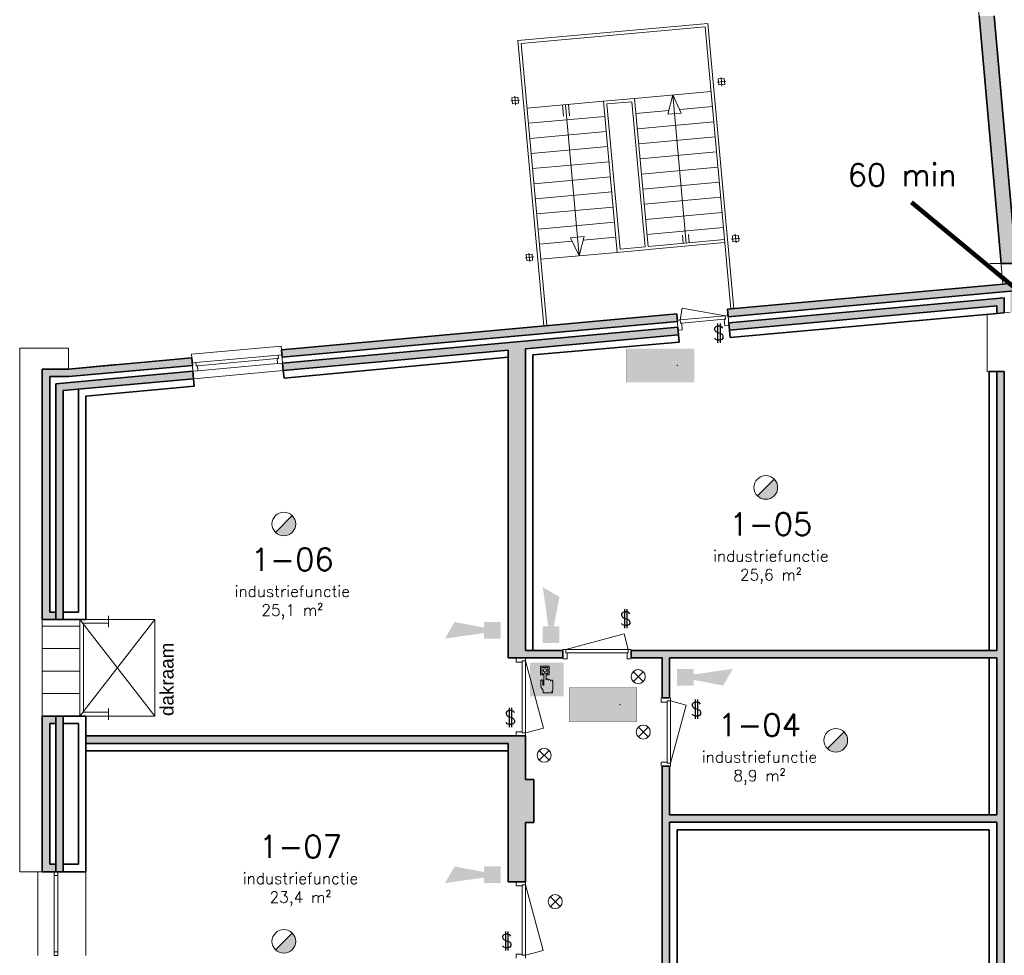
# Model space of a CAD drawing. Header units: millimetres. Extents: x -13022 to 1371524, y -38729 to 632593.
# Tile 287 of 381: x 636100 to 649218, y 592431 to 604903. Entities that reach past the tile are written whole.
import ezdxf

# ---------------------------------------------------------------- set-up
doc = ezdxf.new("R2010")
doc.units = ezdxf.units.MM
doc.header["$LTSCALE"] = 35
doc.linetypes.add('AI9-LType1', pattern=[1.69333, 0.846665, -0.846665])
for name, color, linetype, lineweight in [('A LIJN 1', 1, 'Continuous', 20), ('A LIJN 2', 2, 'Continuous', 35), ('A LIJN 5', 5, 'Continuous', 13), ('A LIJN 9', 252, 'Continuous', 18), ('A OPMER', 10, 'Continuous', 50), ('Al65----_beveiliging-inst', 92, 'Continuous', 9), ('B95 tekst', 7, 'Continuous', 25), ('brandveiligheid voorzieningen', 10, 'Continuous', 9)]:
    doc.layers.add(name, color=color, linetype=linetype, lineweight=lineweight)
doc.styles.add('Algemeen', font='simplex.shx', dxfattribs={"height": 2.5})
doc.styles.add('Arial5', font='arial.ttf', dxfattribs={"height": 0.25})

# ---------------------------------------------------------------- blocks, each defined once
blk = doc.blocks.new('Nevenindicator')
at = {"layer": 'Al65----_beveiliging-inst', "color": 92, "ltscale": 0.7}
for p, q in [((159.19, -81.94), (161.37, -79.75)), ((159.19, -79.75), (161.37, -81.94))]:
    blk.add_line(p, q, dxfattribs=at)
blk.add_circle((160.28, -80.84), 1.55, dxfattribs=at)
blk = doc.blocks.new('Brandmelder')
at = {"layer": 'brandveiligheid voorzieningen'}
blk.add_hatch(color=256, dxfattribs=at).paths.add_polyline_path([(76.62, -89.8, 0.198912), (75.85, -87.94), (72.13, -91.66, 0.668179)])
blk.add_line((72.13, -91.66), (75.85, -87.94), dxfattribs=at)
blk.add_circle((73.99, -89.8), 2.63, dxfattribs=at)
blk = doc.blocks.new('Signaalgever (akoestisch)')
at = {"layer": 'Al65----_beveiliging-inst', "color": 10, "linetype": 'Continuous'}
for points in [[(3.71, 0), (3.71, 3.71), (0, 0), (0, 3.71)], [(10.23, 0), (12.38, 3.71), (3.71, 1.24), (3.71, 2.48)]]:
    blk.add_solid(points, dxfattribs=at)
blk = doc.blocks.new('Panieksluiting')
at = {"layer": 'brandveiligheid voorzieningen', "lineweight": 0, "style": 'Algemeen'}
blk.add_text('$', height=3.09, dxfattribs=at).set_placement((158.43, -91.61))
blk = doc.blocks.new('Vluchtrichting rechtdoor of naar beneden')
at = {"layer": 'Al65----_beveiliging-inst', "linetype": 'Continuous', "true_color": 0xffffff}
h = blk.add_hatch(color=7, dxfattribs=at)
edge = h.paths.add_edge_path()
edge.add_arc((-2.1449, 5.962), 0.7575, 92.128042, 178.185477)
edge.add_arc((-2.1628, 5.9872), 0.7392, 180.090101, 191.562583)
edge.add_line((-2.887, 5.839), (-4.652, 5.839))
edge.add_line((-4.652, 5.839), (-5.698, 4.787))
edge.add_line((-5.698, 4.787), (-5.285, 4.372))
edge.add_line((-5.285, 4.372), (-4.41, 5.253))
edge.add_line((-4.41, 5.253), (-3.544, 5.253))
edge.add_line((-3.544, 5.253), (-5.527, 3.346))
edge.add_line((-5.527, 3.346), (-6.694, 3.346))
edge.add_line((-6.694, 3.346), (-6.694, 2.613))
edge.add_line((-6.694, 2.613), (-4.496, 2.613))
edge.add_line((-4.496, 2.613), (-4.136, 2.974))
edge.add_line((-4.136, 2.974), (-3.193, 2.026))
edge.add_line((-3.193, 2.026), (-3.193, 0.852))
edge.add_line((-3.193, 0.852), (-2.464, 0.852))
edge.add_line((-2.464, 0.852), (-2.464, 2.33))
edge.add_line((-2.464, 2.33), (-3.621, 3.493))
edge.add_line((-3.621, 3.493), (-3.192, 3.923))
edge.add_line((-3.192, 3.923), (-2.428, 3.154))
edge.add_line((-2.428, 3.154), (-2.033, 3.552))
edge.add_line((-2.033, 3.552), (-2.797, 4.321))
edge.add_line((-2.797, 4.321), (-2.317, 4.803))
edge.add_line((-2.317, 4.803), (-2.317, 5.267))
edge.add_line((-2.317, 5.267), (-2.173, 5.253))
edge.add_arc((-2.2013, 6.0112), 0.7587, 272.13837, 358.096609)
edge.add_arc((-2.2036, 5.9585), 0.7611, 2.072152, 87.692869)
for points in [[(1.1805, 2.889), (1.1805, 5.804), (0.5775, 5.804), (0.5775, 2.889), (-0.571, 2.889), (0.879, 1.421), (2.334, 2.889)], [(3.808, 1.106), (6.433, 1.106), (6.433, 6.344), (3.808, 6.344)]]:
    blk.add_hatch(color=7, dxfattribs=at).paths.add_polyline_path(points)
at = {"layer": 'Al65----_beveiliging-inst', "color": 7, "true_color": 0xffffff, "const_width": 0.05}
blk.add_lwpolyline([(-7.5, 0), (7.5, 0), (7.5, 7.5), (-7.5, 7.5)], close=True, dxfattribs=at)
at = {"layer": 'Al65----_beveiliging-inst', "color": 255}
blk.add_point((3.75, 3.75), dxfattribs=at)
at = {"layer": 'Al65----_beveiliging-inst', "color": 7, "true_color": 0xffffff}
blk.add_solid([(-7.5, 0), (7.5, 0), (-7.5, 7.5), (7.5, 7.5)], dxfattribs=at)
at = {"layer": 'Al65----_beveiliging-inst', "color": 92}
blk.add_solid([(-7.25, 0.25), (7.25, 0.25), (-7.25, 7.25), (7.25, 7.25)], dxfattribs=at)
blk = doc.blocks.new('Noodontgrendeling deur')
at = {"layer": 'brandveiligheid voorzieningen', "true_color": 0xffffff}
h = blk.add_hatch(color=7, dxfattribs=at)
h.paths.add_polyline_path([(-1.3623, 6.704), (-1.3623, 4.818), (-0.8616, 4.818), (-0.8616, 5.105), (-1.0867, 5.105), (-1.0867, 6.416), (0.2412, 6.416), (0.2412, 5.105), (0.0423, 5.105), (0.0423, 4.818), (0.5292, 4.818), (0.5292, 6.704)])
edge = h.paths.add_edge_path()
edge.add_line((-0.7744, 0.795), (1.2172, 0.795))
edge.add_arc((1.1848, 0.9151), 0.1244, 285.097845, 344.573813)
edge.add_arc((1.1955, 0.8747), 0.1095, 3.814851, 78.556999)
edge.add_arc((1.2155, 1.0811), 0.0991, 186.406081, 271.011898, ccw=False)
edge.add_arc((0.8951, 1.4295), 0.4225, 301.679206, 358.707701)
edge.add_line((1.3175, 1.42), (1.3175, 3.356))
edge.add_arc((1.0815, 3.3696), 0.2364, 356.700991, 450.505791)
edge.add_arc((1.0751, 3.3423), 0.2637, 89.061593, 168.70314)
edge.add_line((0.8165, 3.394), (0.8165, 3.518))
edge.add_arc((0.5556, 3.5071), 0.2611, 2.39047, 87.792584)
edge.add_arc((0.5705, 3.5064), 0.2616, 91.041001, 151.564737)
edge.add_line((0.3404, 3.631), (0.3404, 3.643))
edge.add_arc((0.0798, 3.6324), 0.2608, 2.337798, 87.799547)
edge.add_arc((0.0991, 3.6332), 0.26, 92.052962, 177.832561)
edge.add_line((-0.1607, 3.643), (-0.1607, 4.967))
edge.add_arc((-0.411, 4.968), 0.2503, 359.76141, 447.144807)
edge.add_arc((-0.3888, 4.9577), 0.2605, 92.124608, 177.943914)
edge.add_line((-0.6492, 4.967), (-0.6492, 2.557))
edge.add_arc((-0.7221, 2.5577), 0.0729, 299.050174, 359.424387, ccw=False)
edge.add_line((-0.6867, 2.494), (-0.7618, 2.457))
edge.add_line((-0.7618, 2.457), (-0.7868, 2.457))
edge.add_line((-0.7868, 2.457), (-0.8745, 2.569))
edge.add_line((-0.8745, 2.569), (-0.8745, 3.419))
edge.add_arc((-1.0861, 3.4433), 0.213, 353.435435, 446.970057)
edge.add_arc((-1.078, 3.4209), 0.2351, 89.220046, 180.466534)
edge.add_line((-1.3131, 3.419), (-1.3131, 2.282))
edge.add_line((-1.3131, 2.282), (-1.3131, 2.219))
edge.add_arc((0.9801, 3.0528), 2.4401, 199.980806, 224.025181)
edge.add_arc((-28.5646, 4.7292), 27.994, 352.668719, 353.081248, ccw=False)
edge.add_arc((-0.073, 1.0253), 0.7382, 169.723152, 198.178085)
edge = h.paths.add_edge_path(flags=17)
edge.add_arc((-0.4353, 5.7799), 0.3921, 271.833261, 357.970029)
edge.add_arc((-0.4345, 5.7425), 0.3917, 3.443844, 88.288775)
edge.add_arc((-0.4184, 5.7498), 0.3842, 90.654144, 177.583048)
edge.add_arc((-0.4087, 5.7816), 0.3939, 182.273303, 267.953611)
at = {"layer": 'Al65----_beveiliging-inst', "color": 7, "true_color": 0xffffff}
blk.add_solid([(-3.75, 0), (3.75, 0), (-3.75, 7.5), (3.75, 7.5)], dxfattribs=at)
at = {"layer": 'Al65----_beveiliging-inst', "color": 92, "lineweight": 18}
blk.add_solid([(-3.5, 0.25), (3.5, 0.25), (-3.5, 7.25), (3.5, 7.25)], dxfattribs=at)
at = {"layer": 'brandveiligheid voorzieningen', "color": 7, "true_color": 0xffffff}
for points in [[(-1.3623, 6.704), (-1.3623, 4.818)], [(0.5292, 6.704), (-1.3623, 6.704)], [(0.5292, 4.818), (0.5292, 6.704)], [(-1.3623, 4.818), (-0.8616, 4.818)], [(-1.0867, 5.105), (-1.0867, 6.416)], [(-1.0867, 6.416), (0.2412, 6.416)], [(-0.8616, 5.105), (-1.0867, 5.105)], [(-0.8616, 4.818), (-0.8616, 5.105)], [(-0.6492, 4.967), (-0.6492, 2.557)], [(-0.1607, 3.643), (-0.1607, 4.967)], [(0.2412, 5.105), (0.0423, 5.105)], [(0.0423, 5.105), (0.0423, 4.818)], [(0.0423, 4.818), (0.5292, 4.818)], [(0.2412, 6.416), (0.2412, 5.105)], [(-1.3131, 3.419), (-1.3131, 2.282)], [(-1.3131, 2.282), (-1.3131, 2.219)], [(-0.8745, 2.569), (-0.8745, 3.419)], [(-0.7868, 2.457), (-0.8745, 2.569)], [(-0.7618, 2.457), (-0.7868, 2.457)], [(-0.6867, 2.494), (-0.7618, 2.457)], [(0.3404, 3.631), (0.3404, 3.643)], [(0.8165, 3.394), (0.8165, 3.518)], [(1.3175, 1.42), (1.3175, 3.356)], [(-0.7744, 0.795), (1.2172, 0.795)]]:
    blk.add_lwpolyline(points, dxfattribs=at)
for points in [[(-0.8023, 5.766, -0.3986), (-0.4228, 6.134)], [(-0.4228, 5.388, -0.3923), (-0.8023, 5.766)], [(-0.3985, 5.218, 0.393), (-0.6492, 4.967)], [(-0.4228, 6.134, -0.3881), (-0.0435, 5.766)], [(-0.0435, 5.766, -0.3946), (-0.4228, 5.388)], [(-0.1607, 4.967, 0.4009), (-0.3985, 5.218)], [(-1.0748, 3.656, 0.4206), (-1.3131, 3.419)], [(-1.3131, 2.219, 0.1053), (-0.7744, 1.357)], [(-0.8745, 3.419, 0.4324), (-1.0748, 3.656)], [(-0.6492, 2.557, -0.2697), (-0.6867, 2.494)], [(0.0898, 3.893, 0.3928), (-0.1607, 3.643)], [(0.3404, 3.643, 0.3912), (0.0898, 3.893)], [(0.5657, 3.768, 0.2704), (0.3404, 3.631)], [(0.8165, 3.518, 0.3909), (0.5657, 3.768)], [(1.0794, 3.606, 0.3622), (0.8165, 3.394)], [(1.3175, 3.356, 0.4338), (1.0794, 3.606)], [(-0.7994, 1.157, 0.1248), (-0.7744, 0.795)], [(-0.7744, 1.357, -0.0018), (-0.7994, 1.157)], [(1.117, 1.07, 0.2541), (1.3175, 1.42)], [(1.2172, 0.982, -0.3869), (1.117, 1.07)], [(1.3047, 0.882, 0.3382), (1.2172, 0.982)], [(1.2172, 0.795, 0.2655), (1.3047, 0.882)]]:
    blk.add_lwpolyline(points, format="xyb", dxfattribs=at)
blk.add_point((0, 3.75), dxfattribs=at)

msp = doc.modelspace()

# ---------------------------------------------------------------- hatches: boundary and pattern name
at = {"layer": 'A LIJN 9', "ltscale": 0.1}
h = msp.add_hatch(color=256, dxfattribs=at)
h.dxf.hatch_style = 1
h.paths.add_polyline_path([(649084.187, 604952.852), (648883.409, 604952.852), (649174.766, 601652.849), (649375.544, 601652.849)])
h = msp.add_hatch(color=256, dxfattribs=at)
h.dxf.hatch_style = 1
h.paths.add_polyline_path([(649398.37, 601293.907), (649398.37, 601394.319), (645530.612, 601043.107), (645539.655, 600943.525)])
h.paths.add_polyline_path([(649398.37, 601293.907), (649298.37, 601284.826), (649298.37, 601003.597), (649398.37, 601012.678)], flags=17)
h = msp.add_hatch(color=256, dxfattribs=at)
h.dxf.hatch_style = 1
h.paths.add_polyline_path([(649118.37, 601087.667), (649118.37, 600987.255), (649218.37, 600996.334), (649218.37, 601197.16), (645546.301, 600863.748), (645555.344, 600764.158)])
h = msp.add_hatch(color=256, dxfattribs=at)
h.dxf.hatch_style = 1
h.paths.add_polyline_path([(644862.445, 600882.028), (644853.402, 600981.611), (639586.833, 600503.37), (639595.876, 600403.787)])
h = msp.add_hatch(color=256, dxfattribs=at)
h.dxf.hatch_style = 1
h.paths.add_polyline_path([(644878.134, 600702.67), (644869.091, 600802.261), (639603.111, 600324.098), (639612.154, 600224.508), (642608.369, 600496.57), (642608.369, 596395.862), (642838.368, 596395.862), (643338.362, 596395.862), (643338.362, 596495.863), (642838.368, 596495.863), (642838.368, 600517.456)])
h = msp.add_hatch(color=256, dxfattribs=at)
h.dxf.hatch_style = 1
h.paths.add_polyline_path([(638400.794, 600295.255), (638391.751, 600394.845), (636749.942, 600245.767), (636399.945, 600245.767), (636399.945, 596906.848), (636579.949, 596906.848), (636579.949, 597006.849), (636499.946, 597006.849), (636499.946, 600145.767), (636754.48, 600145.767)])
h = msp.add_hatch(color=256, dxfattribs=at)
h.dxf.hatch_style = 1
h.paths.add_polyline_path([(638417.07, 600115.997), (638408.028, 600215.587), (636579.949, 600049.604), (636579.949, 596906.848), (636679.949, 596906.848), (636679.949, 599958.272)])
h = msp.add_hatch(color=256, dxfattribs=at)
h.dxf.hatch_style = 1
h.paths.add_polyline_path([(649218.37, 600212.175), (649118.371, 600212.175), (649118.371, 596495.863), (644248.37, 596495.863), (644248.37, 596395.862), (644658.37, 596395.862), (644658.37, 595862.615), (644758.37, 595862.615), (644758.37, 596395.862), (649118.37, 596395.862), (649118.371, 594305.862), (644758.37, 594305.862), (644758.37, 594952.608), (644658.37, 594952.608), (644658.37, 589268.865), (644758.369, 589268.865), (644758.37, 594205.862), (644858.37, 594205.862), (649018.371, 594205.862), (649118.371, 594205.862), (649118.369, 590678.861), (649218.37, 590678.861)])
h = msp.add_hatch(color=256, dxfattribs=at)
h.dxf.hatch_style = 1
h.paths.add_polyline_path([(636579.949, 595620.849), (636399.945, 595620.849), (636399.945, 593544.939), (636579.949, 593544.939), (636579.949, 593644.939), (636499.946, 593644.939), (636499.946, 595520.849), (636579.949, 595520.849)])
h.paths.add_polyline_path([(636679.949, 595620.884), (636579.949, 595620.884), (636579.949, 595520.849), (636579.949, 593544.939), (636679.949, 593544.939)])
h = msp.add_hatch(color=256, dxfattribs=at)
h.dxf.hatch_style = 1
h.paths.add_polyline_path([(642838.368, 595355.85), (642608.369, 595355.85), (642608.369, 595355.852), (636983.369, 595355.85), (636983.369, 595255.849), (642608.369, 595255.849), (642608.369, 593412.864), (642838.368, 593412.864), (642838.368, 594203.863), (642948.369, 594203.863), (642948.369, 594773.862), (642838.368, 594773.862)])

# ---------------------------------------------------------------- linework, layer by layer
at = {"layer": 'A LIJN 1', "linetype": 'Continuous'}
for p, q in [((649199.145, 601376.729), (647802.955, 617190.412)), ((645444.443, 604133.846), (645454.907, 604018.592)), ((645391.524, 604070.878), (645506.961, 604081.359)), ((642695.75, 603884.265), (642706.216, 603769.012)), ((644292.623, 603852.83, 15000.001), (645310.942, 603945.207, 15000.001)), ((644801.78, 603899.022, 15000.001), (644733.739, 603641.809, 15000.001)), ((644914.978, 603658.277, 15000.001), (644801.78, 603899.022, 15000.001)), ((644980.886, 601924.917, 15000.001), (644801.78, 603899.019, 15000.001)), ((642642.832, 603821.298), (642758.269, 603831.779)), ((643879.17, 603815.328, 15000.001), (642860.851, 603722.947, 15000.001)), ((643330.173, 603765.525, 15000.001), (643343.728, 603616.142, 15000.001)), ((643370.013, 603769.138, 15000.001), (643552.728, 601754.993, 15000.001)), ((643423.401, 603623.365, 15000.001), (643409.847, 603772.752, 15000.001)), ((644893.38, 603704.212, 15000.001), (645329.21, 603743.814, 15000.001)), ((643897.513, 603614.065, 15000.001), (642879.207, 603521.541, 15000.001)), ((644310.907, 603651.285, 15000.001), (644746.722, 603690.885, 15000.001)), ((644733.739, 603641.809, 15000.001), (644914.978, 603658.277, 15000.001)), ((645347.544, 603542.423, 15000.001), (644329.241, 603449.893, 15000.001)), ((642897.394, 603320.115, 15000.001), (643915.703, 603412.643, 15000.001)), ((645365.814, 603341.026, 15000.001), (644347.511, 603248.496, 15000.001)), ((642915.666, 603118.698, 15000.001), (643933.975, 603211.225, 15000.001)), ((644365.847, 603047.09), (645384.101, 603139.629)), ((642933.939, 602917.28, 15000.001), (643952.248, 603009.807, 15000.001)), ((644384.116, 602845.71), (645402.459, 602938.238)), ((643970.518, 602808.385, 15000.001), (642952.21, 602715.862, 15000.001)), ((644402.364, 602644.311), (645420.707, 602736.841)), ((642970.482, 602514.444, 15000.001), (643988.789, 602606.971, 15000.001)), ((644420.651, 602442.916), (645438.993, 602535.446)), ((644007.063, 602405.553, 15000.001), (642988.754, 602313.026, 15000.001)), ((644438.938, 602241.519), (645457.281, 602334.049)), ((643007.024, 602111.608, 15000.001), (644025.334, 602204.135, 15000.001)), ((643620.765, 602012.206, 15000.001), (643439.527, 601995.738, 15000.001)), ((643552.727, 601754.995, 15000.001), (643620.765, 602012.206, 15000.001)), ((644457.207, 602040.124), (645475.55, 602132.652)), ((644931.113, 602030.853, 15000.001), (644941.051, 601921.298, 15000.001)), ((645020.723, 601928.537, 15000.001), (645010.785, 602038.082, 15000.001)), ((645634.341, 602042.449), (645644.806, 601927.196)), ((643025.296, 601910.19, 15000.001), (643461.132, 601949.792, 15000.001)), ((643439.527, 601995.738, 15000.001), (643552.729, 601754.993, 15000.001)), ((643607.779, 601963.117, 15000.001), (644043.607, 602002.717, 15000.001)), ((645581.422, 601979.482), (645696.86, 601989.963)), ((642885.649, 601792.869), (642896.114, 601677.616)), ((644061.88, 601801.256, 15000.001), (643043.57, 601708.732, 15000.001)), ((642832.73, 601729.902), (642948.168, 601740.383)), ((690515.33, 601652.849), (649023.473, 601652.849)), ((636749.95, 600523), (636099.95, 600523)), ((636099.95, 600523), (636099.95, 593544.939)), ((636749.95, 600523), (636749.95, 600245.767)), ((636399.945, 595620.884), (636399.945, 596906.848)), ((636099.95, 593544.939), (636399.945, 593544.853))]:
    msp.add_line(p, q, dxfattribs=at)
for points, invisible_edges in [([(645232.472, 604809.526, 15000.001), (642739.1, 604623.288, 15000.001), (645268.693, 604852.975, 15000.001)], 13), ([(645232.472, 604809.526, 15000.001), (642782.55, 604587.064, 15000.001), (642739.1, 604623.288, 15000.001)], 14), ([(645232.472, 604809.526, 15000.001), (645268.693, 604852.975, 15000.001), (645613.947, 601050.683, 15000.001)], 13), ([(645232.472, 604809.526, 15000.001), (645613.947, 601050.683, 15000.001), (645574.109, 601047.063, 15000.001)], 1), ([(642739.1, 604623.288, 15000.001), (642782.55, 604587.064, 15000.001), (643084.022, 600820.939, 15000.001)], 3), ([(642782.55, 604587.064, 15000.001), (643123.873, 600824.407, 15000.001), (643084.022, 600820.939, 15000.001)], 12), ([(644292.622, 603852.834), (643879.17, 603815.328), (644256.398, 603809.381)], 14), ([(644471.852, 601878.665), (644292.622, 603852.834), (644256.398, 603809.381)], 14), ([(643922.623, 603779.102), (644256.398, 603809.381), (643879.17, 603815.328)], 14), ([(643922.623, 603779.102), (643879.17, 603815.328), (644098.104, 601844.707)], 3), ([(643879.17, 603815.328), (644061.88, 601801.256), (644098.104, 601844.707)], 14), ([(644256.398, 603809.381), (644432.023, 601874.9), (644471.852, 601878.665)], 14), ([(644101.718, 601804.87), (644432.01, 601875.045), (644098.104, 601844.707)], 13), ([(644432.023, 601874.9), (644432.01, 601875.045), (644435.629, 601835.212)], 14), ([(644435.629, 601835.212), (644475.468, 601838.832), (644471.852, 601878.665)], 14), ([(644475.468, 601838.832), (645490.197, 601971.195), (644471.852, 601878.665)], 13), ([(644475.468, 601838.832), (645493.81, 601931.362), (645490.197, 601971.195)], 12), ([(644101.718, 601804.87), (644098.104, 601844.707), (644061.88, 601801.256)], 3), ([(644101.718, 601804.87), (644435.629, 601835.21), (644435.629, 601835.212)], 12)]:
    msp.add_3dface(points, dxfattribs=dict(at, invisible_edges=invisible_edges))
for points in [[(645406.227, 604112.378), (645485.899, 604119.611), (645493.133, 604039.939), (645413.461, 604032.705)], [(642657.536, 603862.798), (642737.207, 603870.031), (642744.441, 603790.359), (642664.769, 603783.124)], [(645596.126, 602020.982), (645675.798, 602028.215), (645683.032, 601948.543), (645603.36, 601941.308)], [(642847.434, 601771.402), (642927.106, 601778.634), (642934.339, 601698.963), (642854.668, 601691.728)]]:
    msp.add_3dface(points, dxfattribs=at)
at = {"layer": 'A LIJN 2'}
for p, q in [((648883.409, 604952.852), (649174.766, 601652.849)), ((649084.187, 604952.852), (649375.544, 601652.849)), ((645530.612, 601043.107), (649398.37, 601394.319)), ((645539.655, 600943.525), (649398.37, 601293.907)), ((645546.301, 600863.748), (649218.377, 601197.16)), ((645555.344, 600764.158), (649118.37, 601087.667)), ((649118.37, 601087.667), (649118.37, 600987.255)), ((649218.37, 601197.168), (649218.37, 600996.334)), ((639586.833, 600503.37), (644853.402, 600981.611)), ((644862.445, 600882.028), (644853.402, 600981.611)), ((645539.655, 600943.525), (645530.612, 601043.107)), ((645564.387, 600664.567), (649118.37, 600987.256)), ((649118.37, 600987.255), (649218.37, 600996.334)), ((639595.876, 600403.787), (644862.445, 600882.028)), ((645555.344, 600764.158), (645546.301, 600863.748)), ((639603.111, 600324.098), (644869.091, 600802.261)), ((642838.368, 600517.456), (644878.134, 600702.67)), ((644878.134, 600702.67), (644869.091, 600802.261)), ((644878.134, 600702.67), (644886.736, 600603.042)), ((645555.344, 600764.158), (645564.387, 600664.567)), ((642938.369, 600434.793), (644886.736, 600603.042)), ((639595.876, 600403.787), (639586.833, 600503.37)), ((639612.154, 600224.508), (642608.369, 600496.57)), ((642608.369, 596395.862), (642608.369, 600496.57)), ((642838.368, 596495.863), (642838.368, 600517.456)), ((642938.369, 596495.864), (642938.369, 600435.197)), ((638391.751, 600394.845), (636749.942, 600245.767)), ((636749.95, 600245.767), (637399.949, 600304.788)), ((638391.751, 600394.845), (638400.794, 600295.255)), ((639612.154, 600224.508), (639603.111, 600324.098)), ((639621.496, 600124.944), (642608.369, 600405.205)), ((636399.945, 600245.767), (636399.945, 596906.848)), ((636749.942, 600245.767), (636399.945, 600245.767)), ((636579.949, 600049.604), (638408.028, 600215.587)), ((638400.794, 600295.255), (636754.48, 600145.767)), ((638417.07, 600115.997), (638408.028, 600215.587)), ((639612.154, 600224.508), (639621.496, 600124.944)), ((649018.371, 600212.175), (649018.371, 596495.863)), ((649118.371, 600212.175), (649018.371, 600212.175)), ((649118.371, 600212.175), (649218.37, 600212.175)), ((649118.371, 600212.175), (649118.371, 596495.863)), ((649218.37, 600212.175), (649218.37, 590678.861)), ((636499.946, 600145.767), (636499.946, 597006.849)), ((636754.48, 600145.767), (636499.946, 600145.767)), ((636579.949, 596906.848), (636579.949, 600049.604)), ((636679.949, 599958.272), (638417.07, 600115.997)), ((638426.113, 600016.406), (638417.07, 600115.997)), ((636679.949, 596906.848), (636679.949, 599958.272)), ((636883.369, 597006.849), (636883.369, 599976.743)), ((636983.369, 599885.412), (638426.113, 600016.406)), ((636983.369, 596906.848), (636983.369, 599885.412)), ((636399.945, 596906.848), (636579.949, 596906.848)), ((636499.946, 597006.849), (636579.949, 597006.849)), ((636679.949, 596906.848), (636579.949, 596906.848)), ((636679.949, 597006.849), (636883.369, 597006.849)), ((636679.949, 596906.848), (636983.369, 596906.848)), ((642838.368, 596495.863), (643338.362, 596495.863)), ((643338.362, 596395.862), (643338.362, 596495.863)), ((644248.37, 596495.863), (649118.371, 596495.863)), ((644248.37, 596395.862), (644248.37, 596495.863)), ((642608.369, 596395.862), (642838.368, 596395.862)), ((642838.368, 596395.862), (643338.362, 596395.862)), ((644248.37, 596395.862), (644658.37, 596395.862)), ((644658.37, 596395.862), (644658.37, 595862.615)), ((644758.37, 596395.862), (649118.371, 596395.862)), ((644758.37, 596395.862), (644758.37, 595862.615)), ((649018.37, 596395.862), (649018.371, 594305.862)), ((649118.37, 596395.862), (649118.371, 594305.862)), ((644758.37, 595862.615), (644658.37, 595862.615)), ((636399.945, 595620.884), (636899.947, 595620.884)), ((636399.945, 595620.849), (636579.949, 595620.849)), ((636399.945, 593544.939), (636399.945, 595620.849)), ((636579.949, 593544.939), (636579.949, 595620.884)), ((636679.949, 595620.884), (636579.949, 595620.884)), ((636983.369, 595620.884), (636679.949, 595620.884)), ((636679.949, 593544.939), (636679.949, 595620.884)), ((636983.369, 593544.939), (636983.369, 595620.884)), ((636499.946, 595520.849), (636579.949, 595520.849)), ((636499.946, 593644.939), (636499.946, 595520.849)), ((636883.369, 595520.883), (636679.949, 595520.883)), ((636883.369, 593644.939), (636883.369, 595520.883)), ((642608.369, 595355.852), (636983.369, 595355.85)), ((642608.369, 595355.85), (642838.368, 595355.85)), ((642838.368, 594773.862), (642838.368, 595355.85)), ((642608.369, 595255.849), (636983.369, 595255.849)), ((636983.369, 595255.849), (642608.369, 595255.849)), ((642608.369, 593412.864), (642608.369, 595255.849)), ((636983.369, 595155.849), (642608.369, 595155.849)), ((644658.37, 589268.865), (644658.37, 594952.608)), ((644758.37, 594952.608), (644658.37, 594952.608)), ((644758.37, 594305.862), (644758.37, 594952.608)), ((642948.369, 594773.862), (642838.368, 594773.862)), ((642948.369, 594203.863), (642948.369, 594773.862)), ((644758.37, 594305.862), (649118.371, 594305.862)), ((642838.368, 593412.864), (642838.368, 594203.863)), ((642948.369, 594203.863), (642838.368, 594203.863)), ((644758.369, 589268.861), (644758.37, 594205.862)), ((644758.37, 594205.862), (644858.37, 594205.862)), ((644858.369, 594205.862), (649018.371, 594205.862)), ((649118.371, 594205.862), (649018.371, 594205.862)), ((649118.371, 594205.862), (649118.369, 590678.861)), ((644858.369, 589268.861), (644858.37, 594105.861)), ((644858.369, 594105.861), (649018.371, 594105.861)), ((649018.369, 590678.861), (649018.371, 594105.861)), ((636579.949, 593644.939), (636499.946, 593644.939)), ((636679.949, 593644.939), (636883.369, 593644.939)), ((636579.949, 593544.939), (636399.945, 593544.939)), ((636679.949, 593544.939), (636579.949, 593544.939)), ((636679.949, 593544.939), (636983.369, 593544.939)), ((642608.369, 593412.864), (642838.368, 593412.864))]:
    msp.add_line(p, q, dxfattribs=at)
at = {"layer": 'A LIJN 2', "ltscale": 0.1}
msp.add_line((649174.766, 601652.849), (649375.544, 601652.849), dxfattribs=at)
at = {"layer": 'A LIJN 5', "linetype": 'Continuous'}
for p, q in [((645498.27, 600956.966), (644900.74, 600902.574)), ((644900.742, 600902.528), (644927.185, 601055.631)), ((644927.185, 601055.631), (645498.265, 600957)), ((648988.369, 600212.175), (648988.369, 600975.452)), ((649218.37, 600996.334), (649298.38, 601003.599)), ((644919.755, 600859.115), (645487.398, 600910.798)), ((638387.229, 600444.646), (639582.312, 600553.171)), ((638391.75, 600394.851), (638387.229, 600444.646)), ((638447.514, 600333.641), (639543.007, 600433.111)), ((639582.312, 600553.171), (639586.834, 600503.37)), ((639530.145, 600386.756), (638468.514, 600290.361)), ((638474.753, 600221.643), (639536.385, 600318.04)), ((638417.07, 600115.997), (639612.154, 600224.508)), ((649018.371, 600212.175), (648988.369, 600212.175)), ((637899.949, 596906.883), (636899.947, 595620.884)), ((637899.949, 595620.884), (636899.947, 596906.883)), ((636899.947, 595620.884), (636899.947, 596906.883)), ((636899.947, 596906.883), (637283.369, 596906.883)), ((637283.369, 596956.882), (637283.369, 596806.884)), ((637283.369, 596906.883), (637899.949, 596906.883)), ((637899.949, 596906.883), (637899.949, 595620.884)), ((637283.369, 596856.885), (636949.949, 596856.885)), ((636949.949, 596856.885), (636949.949, 595670.883)), ((643378.412, 596508.352, -0.047), (644152.77, 596715.85, -0.223)), ((644152.77, 596715.85, -0.223), (644208.368, 596508.359, -0.047)), ((644208.368, 596508.359, -0.047), (643378.414, 596508.352, -0.047)), ((643393.366, 596463.354, -0.013), (644193.365, 596463.354, -0.013)), ((642793.363, 596340.858, -0.013), (642793.363, 595410.854, -0.013)), ((642838.36, 596355.812, -0.047), (643078.362, 595460.159, -0.223)), ((642838.368, 595395.851, -0.047), (642838.361, 596355.81, -0.047)), ((637283.369, 595720.882), (637283.369, 595570.884)), ((644725.858, 595007.612, -0.156), (644725.864, 595807.611, -0.156)), ((644770.87, 595822.614, -0.269), (644770.856, 594992.66, -0.269)), ((644770.856, 594992.658, -0.269), (644978.361, 595767.015, -0.815)), ((644978.361, 595767.015, -0.815), (644770.87, 595822.614, -0.269)), ((637283.369, 595620.884), (636899.947, 595620.884)), ((636949.949, 595670.883), (637283.369, 595670.883)), ((637899.949, 595620.884), (637283.369, 595620.884)), ((643078.362, 595460.159, -0.223), (642838.368, 595395.851, -0.047)), ((636339.949, 593544.87), (636339.949, 592429.853)), ((636558.369, 593494.854), (636558.369, 592479.852)), ((636608.369, 592479.852), (636608.369, 593494.854)), ((636983.369, 593544.939), (636983.369, 592429.853)), ((642793.363, 593357.86, -0.013), (642793.363, 592447.864, -0.013)), ((642838.36, 593372.814, -0.047), (643073.376, 592495.832, -0.223)), ((642838.368, 592432.861, -0.047), (642838.361, 593372.812, -0.047)), ((643073.376, 592495.832, -0.223), (642838.368, 592432.861, -0.047))]:
    msp.add_line(p, q, dxfattribs=at)
for points, invisible_edges in [([(645538.106, 600960.586), (645498.268, 600956.968), (645502.347, 600912.157)], 12), ([(645538.106, 600960.586), (645502.347, 600912.157), (645549.721, 600826.087)], 3), ([(644860.908, 600898.956), (644900.741, 600902.574), (644904.821, 600857.757)], 12), ([(644860.908, 600898.956), (644904.821, 600857.757), (644872.523, 600764.461)], 3), ([(644927.894, 600769.489), (644872.523, 600764.461), (644904.821, 600857.757)], 14), ([(644927.894, 600769.489), (644904.821, 600857.757), (644919.753, 600859.115)], 1), ([(645502.347, 600912.157), (645487.398, 600910.798), (645495.539, 600821.168)], 12), ([(645495.539, 600821.168), (645549.721, 600826.087), (645502.347, 600912.157)], 14), ([(639547.077, 600388.294), (639543.008, 600433.111), (639592.802, 600437.631)], 12), ([(639547.077, 600388.294), (639592.802, 600437.631), (639603.111, 600324.098)], 13), ([(638447.514, 600333.641), (638451.583, 600288.825), (638397.719, 600329.118)], 2), ([(638451.583, 600288.825), (638408.028, 600215.585), (638397.719, 600329.118)], 13), ([(639547.077, 600388.294), (639536.385, 600318.04), (639530.145, 600386.756)], 1), ([(639547.077, 600388.294), (639603.111, 600324.098), (639536.385, 600318.04)], 13), ([(638451.583, 600288.825), (638474.753, 600221.643), (638408.028, 600215.585)], 13), ([(638451.583, 600288.825), (638468.514, 600290.363), (638474.753, 600221.643)], 12), ([(643338.362, 596508.359, -0.047), (643378.363, 596508.359, -0.047), (643378.363, 596463.354, -0.013)], 12), ([(644208.368, 596463.352, -0.013), (644208.368, 596508.359, -0.047), (644248.369, 596508.359, -0.047)], 12), ([(642793.363, 596355.861, -0.013), (642713.376, 596340.858, 0.047), (642713.376, 596395.862, 0.047)], 13), ([(642838.368, 596355.861, -0.047), (642793.363, 596355.861, -0.013), (642838.368, 596395.862, -0.047)], 2), ([(643338.362, 596383.367, 0.047), (643378.363, 596463.354, -0.013), (643393.366, 596383.367, 0.047)], 3), ([(643378.363, 596463.354, -0.013), (643393.366, 596463.354, -0.013), (643393.366, 596383.367, 0.047)], 12), ([(644193.365, 596383.361, 0.047), (644193.365, 596463.354, -0.013), (644208.368, 596463.352, -0.013)], 12), ([(644193.365, 596383.361, 0.047), (644208.368, 596463.352, -0.013), (644248.369, 596383.359, 0.047)], 3), ([(642793.363, 596355.861, -0.013), (642793.363, 596340.858, -0.013), (642713.376, 596340.858, 0.047)], 12), ([(644645.87, 595862.615, 0.047), (644725.862, 595822.614, -0.156), (644645.872, 595807.611, 0.047)], 3), ([(644770.87, 595862.615, -0.269), (644770.87, 595822.614, -0.269), (644725.862, 595822.614, -0.156)], 12), ([(644725.862, 595822.614, -0.156), (644725.864, 595807.611, -0.156), (644645.872, 595807.611, 0.047)], 12), ([(642713.37, 595410.854, 0.047), (642793.361, 595395.851, -0.013), (642713.368, 595355.85, 0.047)], 3), ([(642713.37, 595410.854, 0.047), (642793.363, 595410.854, -0.013), (642793.361, 595395.851, -0.013)], 12), ([(642793.361, 595395.851, -0.013), (642838.368, 595395.851, -0.047), (642838.368, 595355.85, -0.047)], 12), ([(644645.872, 595007.612, 0.047), (644725.858, 594992.609, -0.156), (644645.872, 594952.608, 0.047)], 3), ([(644725.858, 595007.612, -0.156), (644725.858, 594992.609, -0.156), (644645.872, 595007.612, 0.047)], 2), ([(644725.858, 594992.609, -0.156), (644770.864, 594992.609, -0.269), (644770.864, 594952.608, -0.269)], 12), ([(642793.363, 593372.863, -0.013), (642713.376, 593357.86, 0.047), (642713.376, 593412.864, 0.047)], 13), ([(642793.363, 593372.863, -0.013), (642793.363, 593357.86, -0.013), (642713.376, 593357.86, 0.047)], 12), ([(642838.368, 593372.863, -0.047), (642793.363, 593372.863, -0.013), (642838.368, 593412.864, -0.047)], 2), ([(642713.368, 592392.86, 0.047), (642713.37, 592447.864, 0.047), (642793.361, 592432.861, -0.013)], 14), ([(642793.363, 592447.864, -0.013), (642793.361, 592432.861, -0.013), (642713.37, 592447.864, 0.047)], 2), ([(642793.361, 592432.861, -0.013), (642838.368, 592432.861, -0.047), (642838.368, 592392.86, -0.047)], 12)]:
    msp.add_3dface(points, dxfattribs=dict(at, invisible_edges=invisible_edges))
for points in [[(636558.369, 593494.854), (636608.369, 593494.854), (636608.369, 593544.939), (636558.369, 593544.939)], [(636558.369, 592429.853), (636608.369, 592429.853), (636608.369, 592479.852), (636558.369, 592479.852)]]:
    msp.add_3dface(points, dxfattribs=at)
at = {"layer": 'A LIJN 9', "linetype": 'Continuous'}
for p, q in [((636399.945, 596820.85), (636899.947, 596820.85)), ((636399.945, 596520.858), (636899.947, 596520.858)), ((636399.945, 596220.867), (636899.947, 596220.867)), ((636399.945, 595920.875), (636899.947, 595920.875))]:
    msp.add_line(p, q, dxfattribs=at)
at = {"layer": 'Al65----_beveiliging-inst', "color": 92, "linetype": 'AI9-LType1', "lineweight": 0, "ltscale": 0.1, "const_width": 60, "flags": 128}
msp.add_lwpolyline([(647980.99, 602469.143), (649488.306, 601220.262), (649488.306, 583726.265), (651761.172, 583726.265), (651761.172, 570662.839)], dxfattribs=at)

# ---------------------------------------------------------------- block references
at = {"ltscale": 0.1, "xscale": 60, "yscale": 60, "zscale": 60}
for p, rotation in [((643291.667, 596595.863), 90), ((642508.369, 596874.904), 180), ((642508.369, 593616.166), 180)]:
    msp.add_blockref('Signaalgever (akoestisch)', p, dxfattribs=dict(at, rotation=rotation))
at = {"xscale": 60, "yscale": 60, "zscale": 60}
msp.add_blockref('Noodontgrendeling deur', (643122.47, 595882.96), dxfattribs=at)
at = {"ltscale": 0.1, "xscale": 60, "yscale": 60, "zscale": 60}
msp.add_blockref('Signaalgever (akoestisch)', (644858.369, 596026.962, 0.067), dxfattribs=at)
at = {"layer": 'A OPMER', "ltscale": 0.1, "xscale": 60, "yscale": 60, "zscale": 60}
for p in [(644638.218, 600068.339), (643872.242, 595547.303)]:
    msp.add_blockref('Vluchtrichting rechtdoor of naar beneden', p, dxfattribs=at)
at = {"layer": 'Al65----_beveiliging-inst', "xscale": 60, "yscale": 60, "zscale": 60}
for name, p in [('Panieksluiting', (635829.482, 606129.337)), ('Brandmelder', (641601.032, 604055.327)), ('Brandmelder', (635179.844, 603568.159)), ('Panieksluiting', (634589.292, 602322.3)), ('Nevenindicator', (634724.521, 600996.402)), ('Panieksluiting', (633051.19, 601005.571)), ('Panieksluiting', (635531.386, 601115.269)), ('Nevenindicator', (634791.674, 600258.149)), ('Brandmelder', (642533.265, 600685.612)), ('Nevenindicator', (633471.673, 599947.263)), ('Nevenindicator', (633618.787, 597997.739)), ('Brandmelder', (635179.844, 598005.165)), ('Panieksluiting', (633004.593, 598025.766))]:
    msp.add_blockref(name, p, dxfattribs=at)

# ---------------------------------------------------------------- texts
at = {"layer": 'A LIJN 1', "linetype": 'ByBlock', "style": 'Arial5'}
msp.add_text('dakraam', height=180, rotation=90, dxfattribs=at).set_placement((638149.949, 595620.884))
at = {"layer": 'B95 tekst', "style": 'Algemeen'}
msp.add_text('60 min', height=300, dxfattribs=at).set_placement((647130.504, 602683.415))
at = {"layer": 'B95 tekst', "char_height": 300, "width": 4383.91272, "attachment_point": 2, "style": 'Algemeen'}
for s, insert in [('\\pt3600;1-05\\P{\\H0.5x;\\C1;industriefunctie\\P\\ptz;\\C256;25,6 m²}', (646107.535, 598329.403)), ('\\pt3600;1-06\\P{\\H0.5x;\\C1;industriefunctie\\P\\ptz;\\C256;25,1 m²}', (639731.585, 597858.296)), ('\\pt3600;1-04\\P{\\H0.5x;\\C1;industriefunctie\\P\\ptz;\\C256;8,9 m²}', (645955.923, 595650.992)), ('\\pt3600;1-07\\P{\\H0.5x;\\C1;industriefunctie\\P\\ptz;\\C256;23,4 m²}', (639840.566, 594030.844))]:
    msp.add_mtext(s, dxfattribs=dict(at, insert=insert))

doc.saveas('drawing.dxf')
